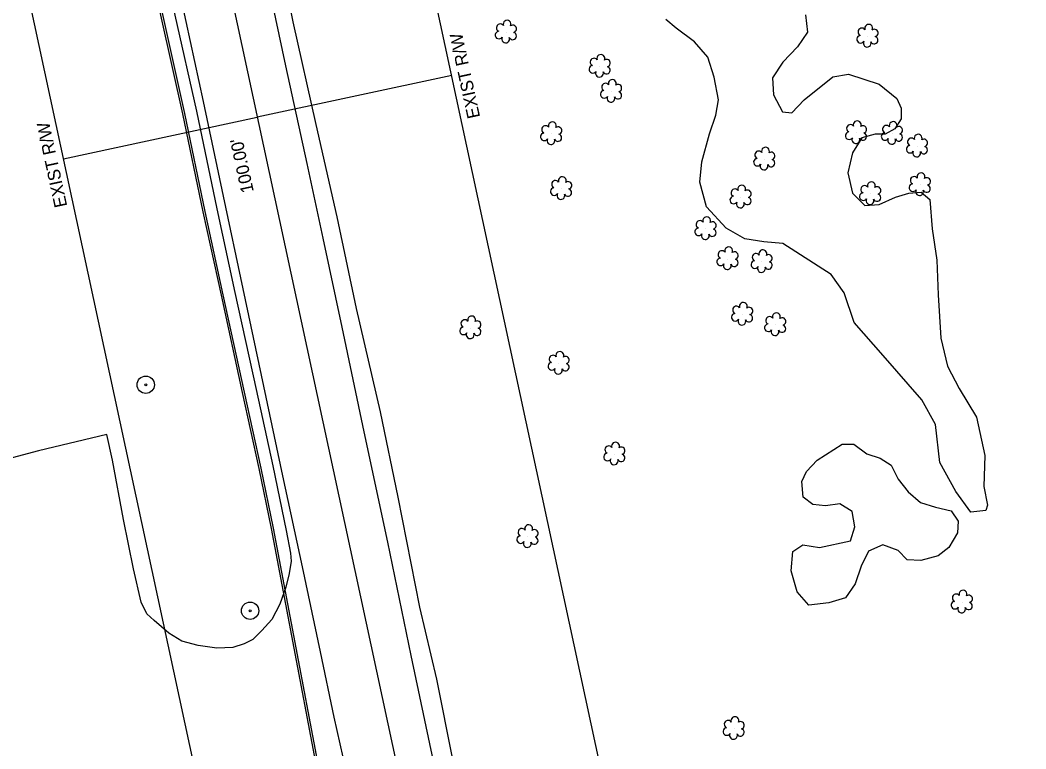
# Model space of a CAD drawing. Extents: x 3040896 to 3051146, y 687568 to 732976.
# Drawn here: x 3044929.6 to 3045183, y 719181.9 to 719365.5 of the extents above; entities that cross this region are included whole.
import ezdxf

# ---------------------------------------------------------------- set-up
doc = ezdxf.new("R2010")
doc.units = 0
for name, color, linetype in [('Exist Horizontal Alignment', 7, 'Continuous'), ('Exist Other Culture Area Outline', 7, 'Continuous'), ('Exist Other Culture Located Object CELL', 7, 'Continuous'), ('Exist Right of Way Line', 7, 'Continuous'), ('Exist Right of Way Line Text', 7, 'Continuous'), ('Exist Right of Way Width CELL', 7, 'Continuous'), ('Exist Roads EOP', 7, 'Continuous'), ('Exist Roads EOP Other', 7, 'Continuous'), ('Exist Roads EOT', 7, 'Continuous'), ('Exist Utilities Telephone UG Cable', 7, 'Continuous'), ('Exist Utilities Telephone UG FO', 7, 'Continuous'), ('Exist Vegetation Hedge Row', 7, 'Continuous'), ('Exist Vegetation Shrub CELL', 7, 'Continuous')]:
    doc.layers.add(name, color=color, linetype=linetype)

msp = doc.modelspace()

# ---------------------------------------------------------------- linework, layer by layer
at = {"layer": 'Exist Horizontal Alignment'}
msp.add_line((3045429.08, 717296.16), (3044815.92, 720148.55), dxfattribs=at)
at = {"layer": 'Exist Other Culture Area Outline'}
for points in [[(3045133.98, 719301.42), (3045121.82, 719309.2), (3045117.02, 719309.65), (3045112.23, 719310.37), (3045107.48, 719313.08), (3045102.53, 719318.45), (3045100.89, 719324.66), (3045101.34, 719329.83), (3045103.33, 719336.82), (3045104.92, 719341.52), (3045105.55, 719345.43), (3045104.46, 719351.12), (3045102.89, 719356.15), (3045099.54, 719360.02), (3045094.95, 719363.46), (3045092.29, 719365.66)], [(3045127.5, 719366.82), (3045127.96, 719362.49), (3045125.49, 719358.77), (3045121.82, 719354.89), (3045119.17, 719351), (3045119.4, 719346.7), (3045121.72, 719342.42), (3045124.08, 719342.16), (3045127.15, 719345.38), (3045134.38, 719351.22), (3045138.35, 719351.91), (3045146.06, 719349.36), (3045150.53, 719345.73), (3045151.59, 719343.3), (3045151.6, 719340.64), (3045150.01, 719338.1), (3045147.56, 719336.73), (3045145, 719336.75), (3045141.68, 719335.82), (3045139.32, 719332.06), (3045138.13, 719327.05), (3045139.3, 719321.91), (3045142.44, 719318.81), (3045146.04, 719319.04), (3045150.15, 719320.88), (3045153.5, 719321.92), (3045156.59, 719322.17), (3045158.78, 719320.34), (3045159.43, 719312.93), (3045160.54, 719305), (3045160.87, 719296.32), (3045161.6, 719285.33), (3045163.3, 719278.35), (3045166.17, 719272.66), (3045170.55, 719265.49), (3045172.7, 719255.78), (3045172.4, 719248.02), (3045173.36, 719243.31), (3045172.91, 719241.95), (3045169.1, 719241.49), (3045165.35, 719246.7), (3045161.3, 719254.06), (3045160.24, 719263.6), (3045156.76, 719269.82), (3045147.09, 719280.96), (3045139.77, 719289.32), (3045137.25, 719296.82), (3045133.98, 719301.42)]]:
    msp.add_lwpolyline(points, dxfattribs=at)
at = {"layer": 'Exist Other Culture Located Object CELL'}
for centre, radius in [((3044961.3, 719273.63), 2.18), ((3044961.3, 719273.63), 0.24), ((3044987.59, 719216.68), 2.18), ((3044987.59, 719216.68), 0.24)]:
    msp.add_circle(centre, radius, dxfattribs=at)
at = {"layer": 'Exist Right of Way Line'}
for p, q in [((3045477.96, 717306.67), (3044864.8, 720159.06)), ((3045380.19, 717285.66), (3044767.04, 720138.04))]:
    msp.add_line(p, q, dxfattribs=at)
at = {"layer": 'Exist Right of Way Width CELL'}
for p in [(3045038.38, 719351.58), (3044940.61, 719330.56)]:
    msp.add_line(p, (3044989.36, 719341.04), dxfattribs=at)
at = {"layer": 'Exist Roads EOP'}
for points in [[(3045074.94, 719011.19), (3045070.14, 719032.66), (3045064.65, 719057.22), (3045059.6, 719080.72), (3045055.44, 719100.93), (3045051.28, 719120.67), (3045046.72, 719141.31), (3045042.79, 719160.31), (3045038.64, 719179.18), (3045034.61, 719199.42), (3045030.32, 719217.56), (3045024.92, 719245.31), (3045020.47, 719266.78), (3045014.41, 719292.86), (3045009.5, 719315.95), (3045004.26, 719339.22), (3044998.39, 719365.04), (3044993.17, 719391.07), (3044988.03, 719416.13), (3044982.8, 719437.8), (3044977.32, 719465.62), (3044972.2, 719490.77), (3044968.81, 719507.19)], [(3044940.27, 719499.75), (3044944.38, 719480.24), (3044948.47, 719460.57), (3044953.58, 719436.39), (3044958.38, 719414.51), (3044963.66, 719389.78), (3044968.66, 719366.78), (3044974.1, 719342.59), (3044979.19, 719317.93), (3044983.76, 719296.91), (3044989.13, 719272.41), (3044993.28, 719253.24), (3044996.63, 719236.9), (3044997.76, 719231.2), (3044997.95, 719229.15), (3044997.44, 719226.06), (3044996.62, 719222.64)]]:
    msp.add_lwpolyline(points, dxfattribs=at)
at = {"layer": 'Exist Roads EOP Other'}
msp.add_lwpolyline([(3044996.62, 719222.64), (3044995.08, 719218.37), (3044993.03, 719214.49), (3044990.53, 719211.7), (3044988.26, 719209.48), (3044986.13, 719208.33), (3044983.22, 719207.4), (3044979.24, 719207.22), (3044974.52, 719207.96), (3044970.37, 719209.01), (3044967.15, 719211.03), (3044963.4, 719214.21), (3044961.6, 719215.87), (3044960.15, 719218.86), (3044958.23, 719227.29), (3044955.7, 719239.67), (3044952.95, 719254.64), (3044951.46, 719261.08), (3044934.28, 719256.94), (3044911.8, 719251.04)], dxfattribs=at)
at = {"layer": 'Exist Roads EOT'}
for points in [[(3044964.55, 719503.64), (3044969.05, 719482.4), (3044975.42, 719453.05), (3044981.48, 719424.07), (3044986.57, 719400.38), (3044991.48, 719377.73), (3044996.51, 719354), (3045001.89, 719329.35), (3045005.93, 719310.54), (3045010.67, 719288.18), (3045016.26, 719261.74), (3045022.21, 719233.93), (3045028.09, 719205.45), (3045033.72, 719178.8), (3045040.04, 719149.5), (3045043.9, 719131.45), (3045049.38, 719105.71), (3045054.62, 719080.87), (3045059.28, 719059.18), (3045064.59, 719034.63), (3045069.85, 719009.88)], [(3045048.59, 719004.95), (3045043.31, 719029.13), (3045038.95, 719049.52), (3045034, 719072.45), (3045028.78, 719097.03), (3045024, 719119.36), (3045019.46, 719141.03), (3045014.03, 719166.33), (3045008.8, 719189.91), (3045005.32, 719206.33), (3045000.75, 719227.75), (3044995.87, 719250.66), (3044990.47, 719276.06), (3044985.8, 719297.81), (3044980.9, 719321.18), (3044975.85, 719344.97), (3044971.48, 719365.12), (3044966.53, 719388.19), (3044960.99, 719414.32), (3044955.19, 719441.45), (3044950.46, 719463.11), (3044945.6, 719486.19), (3044942.63, 719500.43)]]:
    msp.add_lwpolyline(points, dxfattribs=at)
at = {"layer": 'Exist Utilities Telephone UG Cable'}
for points in [[(3044993.45, 719237.5), (3044990.34, 719252.62), (3044986.19, 719271.77), (3044980.83, 719296.27), (3044976.26, 719317.31), (3044971.17, 719341.96), (3044965.73, 719366.13), (3044960.73, 719389.15), (3044955.45, 719413.88), (3044950.64, 719435.76), (3044945.53, 719459.96), (3044941.45, 719479.62), (3044937.33, 719499.13)], [(3045010.04, 719150.16), (3044993.45, 719237.5)]]:
    msp.add_lwpolyline(points, dxfattribs=at)
at = {"layer": 'Exist Utilities Telephone UG FO'}
for points in [[(3044992.96, 719237.4), (3044989.85, 719252.52), (3044985.71, 719271.67), (3044980.34, 719296.16), (3044975.77, 719317.2), (3044970.68, 719341.86), (3044965.24, 719366.03), (3044960.24, 719389.04), (3044954.96, 719413.77), (3044950.16, 719435.65), (3044945.04, 719459.85), (3044940.96, 719479.52), (3044936.84, 719499.02)], [(3045009.55, 719150.06), (3044992.96, 719237.4)]]:
    msp.add_lwpolyline(points, dxfattribs=at)
at = {"layer": 'Exist Vegetation Hedge Row'}
msp.add_lwpolyline([(3045130.47, 719254.6), (3045136.75, 719258.69), (3045139.68, 719258.66), (3045142.9, 719256.19), (3045146.26, 719255.16), (3045149.04, 719253.39), (3045150.85, 719249.8), (3045153.36, 719246.66), (3045156.44, 719244), (3045160.2, 719242.8), (3045164.19, 719241.83), (3045165.92, 719239.26), (3045165.77, 719236.31), (3045163.58, 719232.6), (3045160.91, 719230.54), (3045156.53, 719229.31), (3045153.08, 719229.52), (3045150.85, 719231.83), (3045146.96, 719233.28), (3045143.33, 719231.71), (3045141.48, 719227.95), (3045140, 719223.5), (3045137.59, 719219.97), (3045133.37, 719218.65), (3045128.35, 719218.09), (3045125.35, 719221.47), (3045123.92, 719226.76), (3045124.26, 719231.59), (3045126.81, 719233.31), (3045131.01, 719232.64), (3045138.82, 719234.27), (3045139.92, 719237.79), (3045139.24, 719241.7), (3045136.13, 719243.62), (3045132.53, 719243.11), (3045129.34, 719243.43), (3045126.94, 719245.34), (3045126.53, 719249.26), (3045127.78, 719251.74), (3045130.47, 719254.6)], dxfattribs=at)
at = {"layer": 'Exist Vegetation Shrub CELL'}
for p, q in [((3045052.09, 719362.43), (3045052.09, 719362.43)), ((3045143.17, 719361.4), (3045143.17, 719361.4)), ((3045075.71, 719353.8), (3045075.71, 719353.8)), ((3045078.59, 719347.5), (3045078.59, 719347.5)), ((3045140.3, 719337.08), (3045140.3, 719337.08)), ((3045063.49, 719336.81), (3045063.49, 719336.81)), ((3045149.33, 719336.89), (3045149.33, 719336.89)), ((3045155.64, 719333.7), (3045155.64, 719333.7)), ((3045117.18, 719330.42), (3045117.18, 719330.42)), ((3045066, 719323), (3045066, 719323)), ((3045156.36, 719323.98), (3045156.36, 719323.98)), ((3045111.21, 719320.87), (3045111.21, 719320.87)), ((3045143.86, 719321.71), (3045143.86, 719321.71)), ((3045102.38, 719312.88), (3045102.38, 719312.88)), ((3045107.92, 719305.31), (3045107.92, 719305.31)), ((3045116.52, 719304.61), (3045116.52, 719304.61)), ((3045111.6, 719291.34), (3045111.6, 719291.34)), ((3045043.15, 719287.92), (3045043.15, 719287.92)), ((3045119.93, 719288.7), (3045119.93, 719288.7)), ((3045065.38, 719278.97), (3045065.38, 719278.97)), ((3045079.42, 719256.13), (3045079.42, 719256.13)), ((3045057.53, 719235.32), (3045057.53, 719235.32)), ((3045166.93, 719218.82), (3045166.93, 719218.82)), ((3045109.48, 719186.96), (3045109.48, 719186.96))]:
    msp.add_line(p, q, dxfattribs=at)
for centre, radius, start, end in [((3045052.32, 719364.47), 0.99, 334.8391, 200.4717), ((3045050.29, 719361.73), 0.955, 95.1099, 327.9534), ((3045050.61, 719363.56), 0.968, 35.8908, 245.4216), ((3045053.73, 719361.5), 0.937, 204.9913, 73.4601), ((3045053.76, 719363.3), 0.929, 284.4567, 126.0861), ((3045141.69, 719362.52), 0.968, 35.8908, 245.4216), ((3045143.4, 719363.44), 0.99, 334.8391, 200.4717), ((3045144.84, 719362.26), 0.929, 284.4567, 126.0861), ((3045051.96, 719360.75), 0.984, 151.2797, 21.387), ((3045141.37, 719360.69), 0.955, 95.1099, 327.9534), ((3045143.04, 719359.71), 0.984, 151.2797, 21.387), ((3045144.81, 719360.47), 0.937, 204.9913, 73.4601), ((3045074.23, 719354.93), 0.968, 35.8908, 245.4216), ((3045075.94, 719355.84), 0.99, 334.8391, 200.4717), ((3045077.39, 719354.67), 0.929, 284.4567, 126.0861), ((3045073.91, 719353.1), 0.955, 95.1099, 327.9534), ((3045075.59, 719352.12), 0.984, 151.2797, 21.387), ((3045077.35, 719352.87), 0.937, 204.9913, 73.4601), ((3045078.82, 719349.54), 0.99, 334.8391, 200.4717), ((3045076.79, 719346.79), 0.955, 95.1099, 327.9534), ((3045077.11, 719348.62), 0.968, 35.8908, 245.4216), ((3045080.23, 719346.57), 0.937, 204.9913, 73.4601), ((3045080.26, 719348.37), 0.929, 284.4567, 126.0861), ((3045078.46, 719345.81), 0.984, 151.2797, 21.387), ((3045063.72, 719338.85), 0.99, 334.8391, 200.4717), ((3045140.52, 719339.12), 0.99, 334.8391, 200.4717), ((3045149.56, 719338.93), 0.99, 334.8391, 200.4717), ((3045061.69, 719336.11), 0.955, 95.1099, 327.9534), ((3045062.01, 719337.94), 0.968, 35.8908, 245.4216), ((3045065.16, 719337.68), 0.929, 284.4567, 126.0861), ((3045138.5, 719336.37), 0.955, 95.1099, 327.9534), ((3045138.81, 719338.2), 0.968, 35.8908, 245.4216), ((3045141.93, 719336.15), 0.937, 204.9913, 73.4601), ((3045141.97, 719337.95), 0.929, 284.4567, 126.0861), ((3045147.53, 719336.18), 0.955, 95.1099, 327.9534), ((3045147.85, 719338.01), 0.968, 35.8908, 245.4216), ((3045151, 719337.76), 0.929, 284.4567, 126.0861), ((3045063.36, 719335.13), 0.984, 151.2797, 21.387), ((3045065.13, 719335.88), 0.937, 204.9913, 73.4601), ((3045140.17, 719335.39), 0.984, 151.2797, 21.387), ((3045149.2, 719335.2), 0.984, 151.2797, 21.387), ((3045150.97, 719335.96), 0.937, 204.9913, 73.4601), ((3045154.15, 719334.83), 0.968, 35.8908, 245.4216), ((3045155.86, 719335.74), 0.99, 334.8391, 200.4717), ((3045157.31, 719334.57), 0.929, 284.4567, 126.0861), ((3045115.7, 719331.55), 0.968, 35.8908, 245.4216), ((3045117.41, 719332.46), 0.99, 334.8391, 200.4717), ((3045118.86, 719331.29), 0.929, 284.4567, 126.0861), ((3045153.84, 719333), 0.955, 95.1099, 327.9534), ((3045155.51, 719332.02), 0.984, 151.2797, 21.387), ((3045157.27, 719332.77), 0.937, 204.9913, 73.4601), ((3045115.38, 719329.72), 0.955, 95.1099, 327.9534), ((3045118.82, 719329.49), 0.937, 204.9913, 73.4601), ((3045117.06, 719328.74), 0.984, 151.2797, 21.387), ((3045156.58, 719326.02), 0.99, 334.8391, 200.4717), ((3045064.52, 719324.13), 0.968, 35.8908, 245.4216), ((3045066.23, 719325.04), 0.99, 334.8391, 200.4717), ((3045067.68, 719323.87), 0.929, 284.4567, 126.0861), ((3045144.09, 719323.75), 0.99, 334.8391, 200.4717), ((3045154.87, 719325.11), 0.968, 35.8908, 245.4216), ((3045158.03, 719324.85), 0.929, 284.4567, 126.0861), ((3045064.2, 719322.3), 0.955, 95.1099, 327.9534), ((3045065.88, 719321.32), 0.984, 151.2797, 21.387), ((3045067.64, 719322.07), 0.937, 204.9913, 73.4601), ((3045109.72, 719321.99), 0.968, 35.8908, 245.4216), ((3045111.43, 719322.91), 0.99, 334.8391, 200.4717), ((3045112.88, 719321.74), 0.929, 284.4567, 126.0861), ((3045142.06, 719321.01), 0.955, 95.1099, 327.9534), ((3045142.38, 719322.84), 0.968, 35.8908, 245.4216), ((3045145.54, 719322.58), 0.929, 284.4567, 126.0861), ((3045154.55, 719323.28), 0.955, 95.1099, 327.9534), ((3045156.23, 719322.3), 0.984, 151.2797, 21.387), ((3045157.99, 719323.05), 0.937, 204.9913, 73.4601), ((3045109.41, 719320.16), 0.955, 95.1099, 327.9534), ((3045111.08, 719319.18), 0.984, 151.2797, 21.387), ((3045112.84, 719319.94), 0.937, 204.9913, 73.4601), ((3045143.74, 719320.03), 0.984, 151.2797, 21.387), ((3045145.5, 719320.78), 0.937, 204.9913, 73.4601), ((3045100.9, 719314.01), 0.968, 35.8908, 245.4216), ((3045102.61, 719314.92), 0.99, 334.8391, 200.4717), ((3045104.05, 719313.75), 0.929, 284.4567, 126.0861), ((3045100.58, 719312.17), 0.955, 95.1099, 327.9534), ((3045102.25, 719311.2), 0.984, 151.2797, 21.387), ((3045104.02, 719311.95), 0.937, 204.9913, 73.4601), ((3045106.44, 719306.44), 0.968, 35.8908, 245.4216), ((3045108.15, 719307.35), 0.99, 334.8391, 200.4717), ((3045109.59, 719306.18), 0.929, 284.4567, 126.0861), ((3045115.04, 719305.74), 0.968, 35.8908, 245.4216), ((3045116.75, 719306.65), 0.99, 334.8391, 200.4717), ((3045106.12, 719304.61), 0.955, 95.1099, 327.9534), ((3045107.79, 719303.63), 0.984, 151.2797, 21.387), ((3045109.56, 719304.38), 0.937, 204.9913, 73.4601), ((3045114.72, 719303.91), 0.955, 95.1099, 327.9534), ((3045118.16, 719303.68), 0.937, 204.9913, 73.4601), ((3045118.19, 719305.48), 0.929, 284.4567, 126.0861), ((3045116.39, 719302.93), 0.984, 151.2797, 21.387), ((3045111.83, 719293.38), 0.99, 334.8391, 200.4717), ((3045109.8, 719290.64), 0.955, 95.1099, 327.9534), ((3045110.12, 719292.47), 0.968, 35.8908, 245.4216), ((3045113.27, 719292.21), 0.929, 284.4567, 126.0861), ((3045120.16, 719290.74), 0.99, 334.8391, 200.4717), ((3045041.67, 719289.04), 0.968, 35.8908, 245.4216), ((3045043.38, 719289.96), 0.99, 334.8391, 200.4717), ((3045044.82, 719288.79), 0.929, 284.4567, 126.0861), ((3045111.47, 719289.66), 0.984, 151.2797, 21.387), ((3045113.24, 719290.41), 0.937, 204.9913, 73.4601), ((3045118.13, 719287.99), 0.955, 95.1099, 327.9534), ((3045118.44, 719289.83), 0.968, 35.8908, 245.4216), ((3045121.6, 719289.57), 0.929, 284.4567, 126.0861), ((3045041.35, 719287.21), 0.955, 95.1099, 327.9534), ((3045043.02, 719286.23), 0.984, 151.2797, 21.387), ((3045044.79, 719286.99), 0.937, 204.9913, 73.4601), ((3045119.8, 719287.01), 0.984, 151.2797, 21.387), ((3045121.56, 719287.77), 0.937, 204.9913, 73.4601), ((3045065.61, 719281.01), 0.99, 334.8391, 200.4717), ((3045063.58, 719278.27), 0.955, 95.1099, 327.9534), ((3045063.9, 719280.1), 0.968, 35.8908, 245.4216), ((3045067.02, 719278.05), 0.937, 204.9913, 73.4601), ((3045067.05, 719279.84), 0.929, 284.4567, 126.0861), ((3045065.25, 719277.29), 0.984, 151.2797, 21.387), ((3045079.65, 719258.17), 0.99, 334.8391, 200.4717), ((3045077.62, 719255.42), 0.955, 95.1099, 327.9534), ((3045077.94, 719257.26), 0.968, 35.8908, 245.4216), ((3045081.06, 719255.2), 0.937, 204.9913, 73.4601), ((3045081.09, 719257), 0.929, 284.4567, 126.0861), ((3045079.29, 719254.45), 0.984, 151.2797, 21.387), ((3045057.76, 719237.36), 0.99, 334.8391, 200.4717), ((3045056.05, 719236.45), 0.968, 35.8908, 245.4216), ((3045059.21, 719236.19), 0.929, 284.4567, 126.0861), ((3045055.73, 719234.62), 0.955, 95.1099, 327.9534), ((3045057.41, 719233.64), 0.984, 151.2797, 21.387), ((3045059.17, 719234.39), 0.937, 204.9913, 73.4601), ((3045165.45, 719219.94), 0.968, 35.8908, 245.4216), ((3045167.16, 719220.86), 0.99, 334.8391, 200.4717), ((3045168.6, 719219.69), 0.929, 284.4567, 126.0861), ((3045165.13, 719218.11), 0.955, 95.1099, 327.9534), ((3045168.57, 719217.89), 0.937, 204.9913, 73.4601), ((3045166.8, 719217.13), 0.984, 151.2797, 21.387), ((3045109.71, 719189), 0.99, 334.8391, 200.4717), ((3045107.99, 719188.09), 0.968, 35.8908, 245.4216), ((3045111.15, 719187.83), 0.929, 284.4567, 126.0861), ((3045107.68, 719186.26), 0.955, 95.1099, 327.9534), ((3045109.35, 719185.28), 0.984, 151.2797, 21.387), ((3045111.11, 719186.03), 0.937, 204.9913, 73.4601)]:
    msp.add_arc(centre, radius, start, end, dxfattribs=at)

# ---------------------------------------------------------------- texts
at = {"layer": 'Exist Right of Way Line Text'}
for p in [(3045045.55, 719341.08), (3044941.54, 719318.66)]:
    msp.add_text('EXIST R/W', height=3.2, rotation=102.1318, dxfattribs=at).set_placement(p)
at = {"layer": 'Exist Right of Way Width CELL'}
msp.add_text("100.00'", height=3.2, rotation=102.1318, dxfattribs=at).set_placement((3044988.54, 719322.33))

doc.saveas('drawing.dxf')
